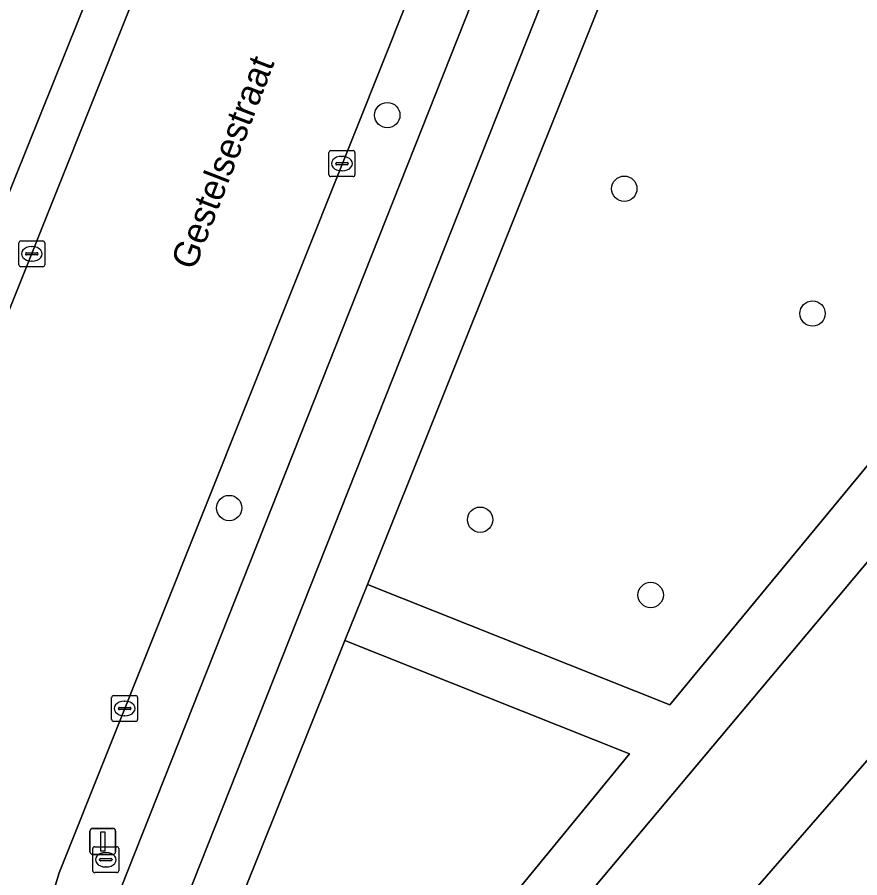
# Model space of a CAD drawing. Extents: x 160349 to 161355, y 381727 to 382854.
# Drawn here: x 160669.56 to 160702.07, y 381926.2 to 381959.4 of the extents above; entities that cross this region are included whole.
import ezdxf

# ---------------------------------------------------------------- set-up
doc = ezdxf.new("R2010")
doc.units = 0
for name, color, linetype in [('IMGEO_Boom', 7, 'Continuous'), ('IMGEO_Brandkraan', 7, 'Continuous'), ('IMGEO_Fietspad_open', 7, 'Continuous'), ('IMGEO_Groenvoorziening', 7, 'Continuous'), ('IMGEO_Kolk', 7, 'Continuous'), ('IMGEO_Lichtmast', 7, 'Continuous'), ('IMGEO_Openbare_ruimte_label', 7, 'Continuous'), ('IMGEO_Rijbaan_lokaal_gesloten', 7, 'Continuous'), ('IMGEO_Verkeerseiland_open', 7, 'Continuous'), ('IMGEO_Voetpad_halfverhard', 7, 'Continuous'), ('IMGEO_Voetpad_open', 7, 'Continuous')]:
    doc.layers.add(name, color=color, linetype=linetype)

msp = doc.modelspace()

# ---------------------------------------------------------------- linework, layer by layer
at = {"layer": 'IMGEO_Boom'}
for centre in [(160683.842, 381955.618), (160692.987, 381952.779), (160700.251, 381947.963), (160677.742, 381940.462), (160687.425, 381940.011), (160694.004, 381937.106)]:
    msp.add_circle(centre, 0.489, dxfattribs=at)
at = {"layer": 'IMGEO_Brandkraan'}
for p, q in [((160672.479, 381926.469), (160672.479, 381927.321)), ((160672.554, 381927.395), (160673.406, 381927.395)), ((160672.967, 381927.175), (160672.992, 381927.175)), ((160673.48, 381927.321), (160673.48, 381926.469)), ((160672.738, 381926.889), (160672.738, 381926.901)), ((160673.176, 381926.852), (160672.778, 381926.852)), ((160672.781, 381926.938), (160673.179, 381926.938)), ((160673.222, 381926.901), (160673.222, 381926.889)), ((160672.99, 381926.615), (160672.965, 381926.615)), ((160673.406, 381926.395), (160672.554, 381926.395))]:
    msp.add_line(p, q, dxfattribs=at)
for points in [[(160672.479, 381926.469), (160672.479, 381927.321)], [(160672.554, 381927.395), (160673.406, 381927.395)], [(160673.48, 381927.321), (160673.48, 381926.469)], [(160673.406, 381926.395), (160672.554, 381926.395)]]:
    msp.add_lwpolyline(points, dxfattribs=at)
for centre, radius, start, end in [((160672.556, 381927.319), 0.0765, 91.552, 178.448), ((160672.556, 381927.319), 0.0765, 91.552, 178.448), ((160673.404, 381927.319), 0.0765, 1.552, 88.448), ((160673.404, 381927.319), 0.0765, 1.552, 88.448), ((160672.778, 381926.898), 0.0403, 85.8775, 175.7526), ((160672.775, 381926.888), 0.0366, 178.938, 274.7102), ((160673.179, 381926.895), 0.043, 264.8664, 352.4533), ((160673.183, 381926.9), 0.0386, 1.7309, 96.639), ((160672.556, 381926.471), 0.0765, 181.552, 268.448), ((160672.556, 381926.471), 0.0765, 181.552, 268.448), ((160673.404, 381926.471), 0.0765, 271.552, 358.448), ((160673.404, 381926.471), 0.0765, 271.552, 358.448)]:
    msp.add_arc(centre, radius, start, end, dxfattribs=at)
for centre, major_axis, ratio, start_param, end_param in [((160672.966, 381926.895), (-0.387, 0.002), 0.722429, 4.712389, 7.853982), ((160672.991, 381926.895), (-0.39, 0.002), 0.717154, 1.570796, 4.712389)]:
    msp.add_ellipse(centre, major_axis=major_axis, ratio=ratio, start_param=start_param, end_param=end_param, dxfattribs=at)
at = {"layer": 'IMGEO_Fietspad_open'}
for points in [[(160675.082, 381922.833), (160675.478, 381923.832), (160700.334, 381986.543)], [(160697.241, 381985.329), (160696.896, 381984.332), (160696.781, 381984.374), (160672.733, 381923.718), (160672.029, 381921.876)], [(160660.167, 381930.094), (160680.241, 381979.96)]]:
    msp.add_lwpolyline(points, dxfattribs=at)
at = {"layer": 'IMGEO_Groenvoorziening'}
for points in [[(160719.085, 381960.112), (160724.453, 381964.141), (160723.319, 381966.309), (160723.109, 381966.861), (160723.02, 381967.74), (160723.206, 381968.604), (160723.5, 381969.165), (160728.84, 381979.174), (160712.338, 381987.781), (160711.6, 381986.403), (160709.442, 381987.559), (160709.662, 381987.997), (160710.152, 381988.921), (160708.948, 381989.542), (160704.774, 381991.694), (160703.024, 381987.36), (160698.302, 381975.543), (160696.851, 381971.923), (160683.073, 381937.506), (160694.745, 381932.874), (160710.168, 381951.541)], [(160713.126, 381951.198), (160687.876, 381921.119), (160692.7, 381919.619), (160720.104, 381951.115), (160745.256, 381970.771), (160740.787, 381973.103), (160722.158, 381959.401)], [(160742.562, 381946.583), (160784.463, 381948.856), (160784.875, 381948.991), (160785.29, 381949.403), (160745.256, 381970.771), (160720.104, 381951.115), (160692.7, 381919.619), (160701.529, 381916.873), (160703.013, 381918.224), (160702.637, 381918.693), (160703.65, 381919.616), (160704.036, 381919.156), (160707.061, 381921.911), (160728.881, 381942.036), (160727.68, 381942.609), (160726.588, 381943.368)]]:
    msp.add_lwpolyline(points, dxfattribs=at)
msp.add_lwpolyline([(160685.638, 381921.777), (160693.182, 381930.982), (160682.21, 381935.356), (160677.695, 381924.114)], close=True, dxfattribs=at)
at = {"layer": 'IMGEO_Kolk'}
for p, q in [((160681.592, 381953.322), (160681.592, 381954.174)), ((160681.667, 381954.248), (160682.519, 381954.248)), ((160682.08, 381954.028), (160682.105, 381954.028)), ((160682.593, 381954.174), (160682.593, 381953.322)), ((160681.851, 381953.742), (160681.851, 381953.754)), ((160682.289, 381953.705), (160681.891, 381953.705)), ((160681.894, 381953.791), (160682.292, 381953.791)), ((160682.335, 381953.754), (160682.335, 381953.742)), ((160682.103, 381953.468), (160682.078, 381953.468)), ((160682.519, 381953.248), (160681.667, 381953.248)), ((160669.7, 381950.767), (160670.552, 381950.767)), ((160669.625, 381949.841), (160669.625, 381950.693)), ((160670.113, 381950.547), (160670.138, 381950.547)), ((160670.626, 381950.693), (160670.626, 381949.841)), ((160669.884, 381950.261), (160669.884, 381950.273)), ((160670.322, 381950.224), (160669.924, 381950.224)), ((160669.927, 381950.31), (160670.325, 381950.31)), ((160670.368, 381950.273), (160670.368, 381950.261)), ((160670.552, 381949.767), (160669.7, 381949.767)), ((160670.136, 381949.987), (160670.111, 381949.987)), ((160673.207, 381932.301), (160673.207, 381933.153)), ((160673.282, 381933.227), (160674.134, 381933.227)), ((160674.208, 381933.153), (160674.208, 381932.301)), ((160673.509, 381932.77), (160673.907, 381932.77)), ((160673.695, 381933.007), (160673.72, 381933.007)), ((160673.466, 381932.721), (160673.466, 381932.733)), ((160673.904, 381932.684), (160673.506, 381932.684)), ((160673.718, 381932.447), (160673.693, 381932.447)), ((160673.95, 381932.733), (160673.95, 381932.721)), ((160674.134, 381932.227), (160673.282, 381932.227))]:
    msp.add_line(p, q, dxfattribs=at)
for points in [[(160681.592, 381953.322), (160681.592, 381954.174)], [(160681.667, 381954.248), (160682.519, 381954.248)], [(160682.593, 381954.174), (160682.593, 381953.322)], [(160682.519, 381953.248), (160681.667, 381953.248)], [(160669.7, 381950.767), (160670.552, 381950.767)], [(160669.625, 381949.841), (160669.625, 381950.693)], [(160670.626, 381950.693), (160670.626, 381949.841)], [(160670.552, 381949.767), (160669.7, 381949.767)], [(160673.207, 381932.301), (160673.207, 381933.153)], [(160673.282, 381933.227), (160674.134, 381933.227)], [(160674.208, 381933.153), (160674.208, 381932.301)], [(160674.134, 381932.227), (160673.282, 381932.227)]]:
    msp.add_lwpolyline(points, dxfattribs=at)
for centre, radius, start, end in [((160681.669, 381954.172), 0.0765, 91.552, 178.448), ((160681.669, 381954.172), 0.0765, 91.552, 178.448), ((160682.517, 381954.172), 0.0765, 1.552, 88.448), ((160682.517, 381954.172), 0.0765, 1.552, 88.448), ((160681.891, 381953.751), 0.0403, 85.8775, 175.7526), ((160681.888, 381953.741), 0.0366, 178.938, 274.7102), ((160682.292, 381953.748), 0.043, 264.8664, 352.4533), ((160682.296, 381953.753), 0.0386, 1.7309, 96.639), ((160681.669, 381953.324), 0.0765, 181.552, 268.448), ((160681.669, 381953.324), 0.0765, 181.552, 268.448), ((160682.517, 381953.324), 0.0765, 271.552, 358.448), ((160682.517, 381953.324), 0.0765, 271.552, 358.448), ((160669.702, 381950.691), 0.0765, 91.552, 178.448), ((160669.702, 381950.691), 0.0765, 91.552, 178.448), ((160670.55, 381950.691), 0.0765, 1.552, 88.448), ((160670.55, 381950.691), 0.0765, 1.552, 88.448), ((160669.924, 381950.27), 0.0403, 85.8775, 175.7526), ((160669.921, 381950.26), 0.0366, 178.938, 274.7102), ((160670.325, 381950.267), 0.043, 264.8664, 352.4533), ((160670.329, 381950.272), 0.0386, 1.7309, 96.639), ((160669.702, 381949.843), 0.0765, 181.552, 268.448), ((160669.702, 381949.843), 0.0765, 181.552, 268.448), ((160670.55, 381949.843), 0.0765, 271.552, 358.448), ((160670.55, 381949.843), 0.0765, 271.552, 358.448), ((160673.284, 381933.151), 0.0765, 91.552, 178.448), ((160673.284, 381933.151), 0.0765, 91.552, 178.448), ((160674.132, 381933.151), 0.0765, 1.552, 88.448), ((160674.132, 381933.151), 0.0765, 1.552, 88.448), ((160673.506, 381932.73), 0.0403, 85.8775, 175.7526), ((160673.911, 381932.732), 0.0386, 1.7309, 96.639), ((160673.503, 381932.72), 0.0366, 178.938, 274.7102), ((160673.907, 381932.727), 0.043, 264.8664, 352.4533), ((160673.284, 381932.303), 0.0765, 181.552, 268.448), ((160673.284, 381932.303), 0.0765, 181.552, 268.448), ((160674.132, 381932.303), 0.0765, 271.552, 358.448), ((160674.132, 381932.303), 0.0765, 271.552, 358.448)]:
    msp.add_arc(centre, radius, start, end, dxfattribs=at)
for centre, major_axis, ratio, start_param, end_param in [((160682.079, 381953.748), (-0.387, 0.002), 0.722429, 4.712389, 7.853982), ((160682.104, 381953.748), (-0.39, 0.002), 0.717154, 1.570796, 4.712389), ((160670.112, 381950.267), (-0.387, 0.002), 0.722429, 4.712389, 7.853982), ((160670.137, 381950.267), (-0.39, 0.002), 0.717154, 1.570796, 4.712389), ((160673.694, 381932.727), (-0.387, 0.002), 0.722429, 4.712389, 7.853982), ((160673.719, 381932.727), (-0.39, 0.002), 0.717154, 1.570796, 4.712389)]:
    msp.add_ellipse(centre, major_axis=major_axis, ratio=ratio, start_param=start_param, end_param=end_param, dxfattribs=at)
at = {"layer": 'IMGEO_Lichtmast'}
for p, q in [((160672.371, 381927.2), (160672.371, 381928)), ((160672.371, 381928), (160672.371, 381927.2)), ((160672.471, 381928.1), (160673.261, 381928.1)), ((160673.261, 381928.1), (160672.471, 381928.1)), ((160673.361, 381928), (160673.361, 381927.2)), ((160673.361, 381927.2), (160673.361, 381928)), ((160673.261, 381927.1), (160672.471, 381927.1)), ((160672.471, 381927.1), (160673.261, 381927.1))]:
    msp.add_line(p, q, dxfattribs=at)
msp.add_lwpolyline([(160672.791, 381927.975), (160672.941, 381927.975), (160672.941, 381927.225), (160672.791, 381927.225), (160672.791, 381927.975)], dxfattribs=at)
for centre, start, end in [((160672.471, 381928), 90, 180), ((160672.471, 381928), 90, 180), ((160673.261, 381928), 0, 90), ((160673.261, 381928), 360, 90), ((160672.471, 381927.2), 180, 270), ((160672.471, 381927.2), 180, 270), ((160673.261, 381927.2), 270, 0), ((160673.261, 381927.2), 270, 0)]:
    msp.add_arc(centre, 0.1, start, end, dxfattribs=at)
at = {"layer": 'IMGEO_Rijbaan_lokaal_gesloten'}
for points in [[(160702.456, 382021.28), (160700.139, 382016.515), (160695.412, 382006.702), (160693.954, 382007.485), (160693.164, 382005.874), (160692.978, 382005.495), (160692.495, 382004.543), (160690.234, 382000), (160685.331, 381988.306), (160685.061, 381987.613), (160684.901, 381987.296), (160664.1, 381935.204), (160663.187, 381932.992), (160662.012, 381930.058), (160661.794, 381929.458)], [(160670.257, 381923.151), (160670.517, 381924.139), (160670.779, 381925.086), (160671.039, 381925.931), (160671.18, 381926.391), (160684.085, 381958.678), (160684.139, 381958.813), (160686.704, 381965.266), (160688.962, 381970.988), (160693.485, 381982.257), (160696.356, 381989.471), (160695.918, 381990.254)]]:
    msp.add_lwpolyline(points, dxfattribs=at)
at = {"layer": 'IMGEO_Verkeerseiland_open'}
for points in [[(160695.918, 381990.254), (160696.356, 381989.471), (160693.485, 381982.257), (160688.962, 381970.988), (160686.704, 381965.266), (160684.139, 381958.813), (160684.085, 381958.678), (160671.18, 381926.391), (160671.039, 381925.931), (160670.779, 381925.086), (160670.517, 381924.139), (160670.257, 381923.151)], [(160683.285, 381988.219), (160680.241, 381979.96), (160660.167, 381930.094)], [(160661.794, 381929.458), (160662.012, 381930.058), (160663.187, 381932.992), (160664.1, 381935.204), (160684.901, 381987.296), (160685.061, 381987.613)], [(160671.741, 381921.122), (160672.029, 381921.876), (160672.733, 381923.718), (160696.781, 381984.374)]]:
    msp.add_lwpolyline(points, dxfattribs=at)
at = {"layer": 'IMGEO_Voetpad_halfverhard'}
msp.add_lwpolyline([(160710.168, 381951.541), (160694.745, 381932.874), (160683.073, 381937.506), (160682.21, 381935.356), (160693.182, 381930.982), (160685.638, 381921.777), (160687.876, 381921.119), (160713.126, 381951.198)], dxfattribs=at)
at = {"layer": 'IMGEO_Voetpad_open'}
msp.add_lwpolyline([(160698.111, 381993.103), (160698.138, 381992.865), (160698.157, 381992.648), (160698.239, 381992.333), (160700.157, 381987.886), (160700.324, 381987.406), (160700.382, 381986.926), (160700.334, 381986.543), (160675.478, 381923.832), (160677.695, 381924.114), (160682.21, 381935.356), (160683.073, 381937.506), (160696.851, 381971.923), (160695.441, 381972.489), (160696.892, 381976.109), (160698.302, 381975.543), (160703.024, 381987.36)], dxfattribs=at)

# ---------------------------------------------------------------- texts
at = {"layer": 'IMGEO_Openbare_ruimte_label'}
msp.add_text('Gestelsestraat', height=1, rotation=68.9543, dxfattribs=at).set_placement((160676.402, 381949.595))

doc.saveas('drawing.dxf')
